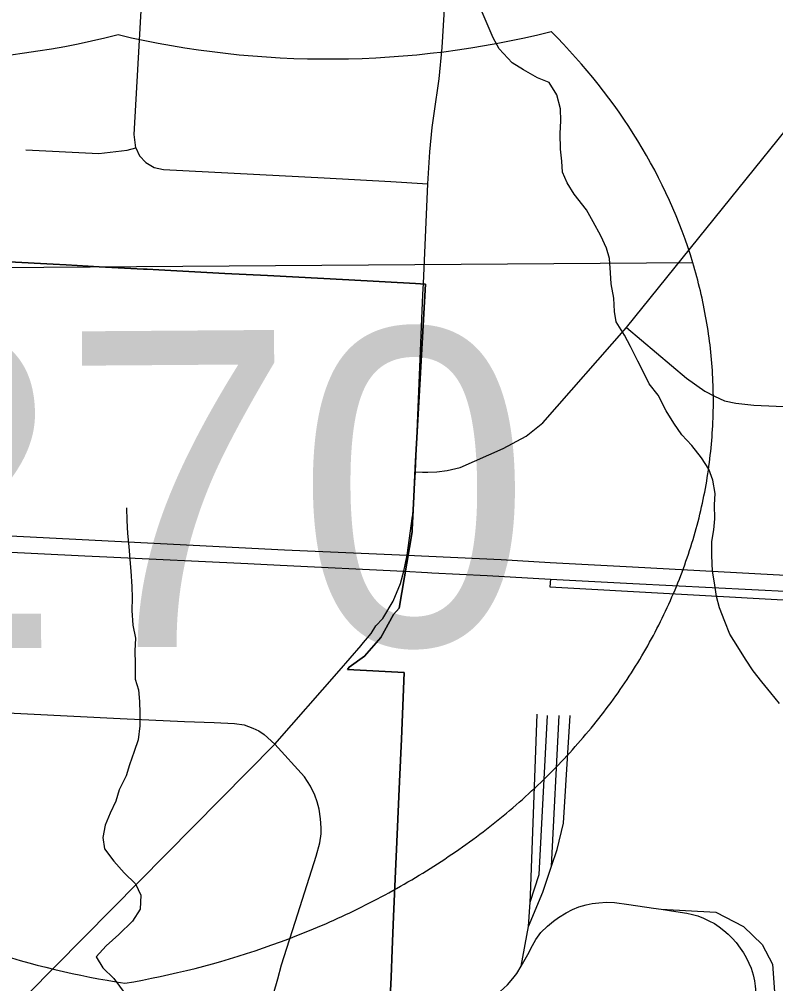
# Model space of a CAD drawing. Extents: x 114604 to 551442, y 316898 to 567001.
# Drawn here: x 205237 to 208827, y 439239 to 443814 of the extents above; entities that cross this region are included whole.
import ezdxf

# ---------------------------------------------------------------- set-up
doc = ezdxf.new("R2010")
doc.units = 0
for name, color, linetype in [('GE_P_Alignment', 7, 'Continuous'), ('GE_P_Alignment_1000_Bearings', 7, 'Continuous'), ('GE_P_Alignment_100_Cardinal_Points', 7, 'Continuous'), ('GE_P_Alignment_100_Stations', 7, 'Continuous'), ('GE_P_Alignment_500_Cardinal_Points', 7, 'Continuous'), ('GE_P_Alignment_500_Stations', 7, 'Continuous'), ('PM_P_Cells', 7, 'Continuous')]:
    doc.layers.add(name, color=color, linetype=linetype)

msp = doc.modelspace()

# ---------------------------------------------------------------- linework, layer by layer
at = {"layer": 'GE_P_Alignment'}
msp.add_line((208433.7, 442659.7), (202994.7, 442620.4), dxfattribs=at)
msp.add_line((208433.7, 442659.7), (202994.7, 442620.4), dxfattribs=at)
for points in [[(205738.7, 439241.6), (205780.5, 439249), (205822.3, 439256.7), (205864, 439264.9), (205905.6, 439273.5), (205947.2, 439282.6), (205988.6, 439292), (206030, 439301.9), (206071.2, 439312.1), (206112.4, 439322.8), (206153.4, 439333.9), (206194.3, 439345.4), (206235, 439357.4), (206275.6, 439369.7), (206316.1, 439382.5), (206356.4, 439395.6), (206396.5, 439409.2), (206436.4, 439423.2), (206476.2, 439437.6), (206515.8, 439452.4), (206555.2, 439467.6), (206574.8, 439475.4), (206594.3, 439483.2), (206613.8, 439491.2), (206633.3, 439499.2), (206652.7, 439507.4), (206672.1, 439515.6), (206691.3, 439524), (206710.6, 439532.5), (206729.8, 439541), (206748.9, 439549.7), (206767.9, 439558.4), (206786.9, 439567.3), (206805.8, 439576.2), (206824.7, 439585.2), (206843.5, 439594.4), (206862.3, 439603.6), (206880.9, 439613), (206899.5, 439622.4), (206918.1, 439631.9), (206936.6, 439641.5), (206955, 439651.3), (206973.3, 439661.1), (206991.6, 439671), (207009.8, 439681), (207027.9, 439691.1), (207045.9, 439701.3), (207063.9, 439711.6), (207081.8, 439721.9), (207099.6, 439732.4), (207117.4, 439743), (207135, 439753.6), (207152.6, 439764.4), (207170.1, 439775.2), (207187.5, 439786.1), (207204.9, 439797.1), (207222.1, 439808.3), (207239.3, 439819.5), (207256.4, 439830.7), (207273.4, 439842.1), (207290.4, 439853.6), (207307.2, 439865.1), (207324, 439876.8), (207340.6, 439888.5), (207357.2, 439900.3), (207373.7, 439912.2), (207390.1, 439924.2), (207406.4, 439936.2), (207422.6, 439948.4), (207438.7, 439960.6), (207454.8, 439972.9), (207470.7, 439985.3), (207486.5, 439997.8), (207502.3, 440010.4), (207517.9, 440023), (207533.5, 440035.7), (207548.9, 440048.5), (207564.3, 440061.4), (207579.5, 440074.4), (207594.7, 440087.4), (207609.7, 440100.6), (207624.7, 440113.8), (207639.5, 440127), (207654.3, 440140.4), (207668.9, 440153.8), (207683.5, 440167.3), (207697.9, 440180.9), (207712.2, 440194.5), (207726.4, 440208.3), (207740.6, 440222.1), (207754.6, 440235.9), (207768.5, 440249.9), (207782.3, 440263.9), (207795.9, 440278), (207809.5, 440292.1), (207823, 440306.3), (207836.3, 440320.6), (207849.5, 440335), (207862.7, 440349.4), (207875.7, 440363.9), (207888.6, 440378.5), (207901.3, 440393.1), (207914, 440407.8), (207926.5, 440422.5), (207939, 440437.3), (207951.3, 440452.2), (207963.5, 440467.2), (207975.6, 440482.2), (207987.5, 440497.2), (207999.4, 440512.3), (208011.1, 440527.5), (208022.7, 440542.8), (208034.2, 440558.1), (208045.5, 440573.4), (208056.7, 440588.8), (208067.9, 440604.3), (208078.9, 440619.8), (208089.7, 440635.4), (208100.5, 440651), (208111.1, 440666.7), (208121.6, 440682.4), (208131.9, 440698.2), (208142.2, 440714.1), (208152.3, 440730), (208162.3, 440745.9), (208172.2, 440761.9), (208181.9, 440777.9), (208191.5, 440794), (208201, 440810.1), (208210.3, 440826.3), (208219.6, 440842.5), (208228.7, 440858.8), (208237.6, 440875.1), (208246.5, 440891.4), (208255.2, 440907.8), (208263.7, 440924.3), (208272.2, 440940.7), (208280.5, 440957.2), (208288.7, 440973.8), (208296.7, 440990.4), (208304.6, 441007), (208312.4, 441023.7), (208320.1, 441040.4), (208327.6, 441057.1), (208335, 441073.9), (208342.2, 441090.7), (208349.3, 441107.5), (208356.3, 441124.4), (208363.1, 441141.3), (208369.9, 441158.2), (208376.4, 441175.2), (208382.9, 441192.2), (208389.2, 441209.2), (208395.4, 441226.2), (208401.4, 441243.3), (208407.3, 441260.4), (208413.1, 441277.5), (208418.7, 441294.7), (208424.2, 441311.8), (208429.5, 441329), (208434.8, 441346.2), (208439.8, 441363.5), (208444.8, 441380.7), (208449.6, 441398), (208454.3, 441415.3), (208458.8, 441432.6), (208463.2, 441449.9), (208467.5, 441467.3), (208471.6, 441484.6), (208475.6, 441502), (208479.4, 441519.4), (208483.1, 441536.8), (208486.7, 441554.2), (208490.1, 441571.6), (208493.4, 441589.1), (208496.6, 441606.5), (208499.6, 441624), (208502.5, 441641.4), (208505.2, 441658.9), (208507.8, 441676.4), (208510.3, 441693.9), (208512.7, 441711.4), (208514.9, 441728.9), (208516.9, 441746.4), (208518.8, 441763.9), (208520.6, 441781.4), (208522.3, 441798.9), (208523.8, 441816.4), (208525.2, 441833.9), (208526.4, 441851.4), (208527.5, 441868.9), (208528.5, 441886.4), (208529.3, 441903.9), (208530, 441921.4), (208530.5, 441938.9), (208530.9, 441956.4), (208531.2, 441973.9), (208531.4, 441991.4), (208531.4, 442008.8), (208531.2, 442026.3), (208531, 442043.7), (208530.6, 442061.2), (208530.1, 442078.6), (208529.4, 442096), (208528.6, 442113.4), (208527.7, 442130.8), (208526.6, 442148.2), (208525.4, 442165.6), (208524.1, 442182.9), (208522.6, 442200.2), (208521, 442217.6), (208519.3, 442234.9), (208517.4, 442252.1), (208515.4, 442269.4), (208513.3, 442286.6), (208511, 442303.9), (208508.6, 442321.1), (208506.1, 442338.2), (208503.4, 442355.4), (208500.6, 442372.5), (208497.7, 442389.7), (208494.7, 442406.7), (208491.5, 442423.8), (208488.2, 442440.8), (208484.8, 442457.9), (208481.2, 442474.8), (208477.5, 442491.8), (208473.7, 442508.7), (208469.7, 442525.6), (208465.7, 442542.5), (208461.5, 442559.3), (208457.1, 442576.1), (208452.7, 442592.9), (208448.1, 442609.7), (208443.4, 442626.4), (208438.6, 442643), (208433.7, 442659.7)], [(205200, 439362), (205240.7, 439350.2), (205281.7, 439338.9), (205322.7, 439327.9), (205363.9, 439317.4), (205405.2, 439307.3), (205446.5, 439297.6), (205488, 439288.4), (205529.6, 439279.6), (205571.3, 439271.1), (205613, 439263.1), (205654.9, 439255.5), (205696.7, 439248.4), (205738.7, 439241.6)]]:
    msp.add_lwpolyline(points, dxfattribs=at)
for centre, ratio, start_param, end_param in [((204659.5, 446424), 0.800001, 4.415841, 5.008936), ((206714.2, 446438.8), 0.800001, 4.415841, 5.008936), ((205015.7, 441992.2), 0.8, 0.230566, 0.669003)]:
    msp.add_ellipse(centre, major_axis=(3515.7, 25.4), ratio=ratio, start_param=start_param, end_param=end_param, dxfattribs=at)
at = {"layer": 'GE_P_Alignment_1000_Bearings'}
for p, q in [((207763.7, 439796.7), (207799.7, 440511.5)), ((207654.1, 439510.4), (207661.4, 439626.2)), ((207619.9, 439322.4), (207654.1, 439510.4))]:
    msp.add_line(p, q, dxfattribs=at)
for points in [[(207661.4, 439626.2), (207663.5, 439659.8), (207695.5, 440517.7)], [(207661.4, 439626.2), (207704.4, 439757.3), (207744.1, 440511.1)], [(207763.7, 439796.7), (207790.4, 439876), (207820.7, 440001.2), (207851.8, 440511.9)], [(207654.1, 439510.4), (207722.4, 439674.1), (207763.7, 439796.7)], [(207619.9, 439322.4), (207650.1, 439377.9), (207672.7, 439420.1), (207689, 439448.5), (207713.2, 439481.9), (207744.6, 439513), (207772.2, 439536.1), (207795.8, 439553.2), (207832.7, 439575.4), (207863.2, 439591.6), (207892.7, 439603.9), (207927.7, 439614.2), (207956.7, 439620.3), (207987.8, 439623.3), (208024.1, 439625.9), (208062.7, 439624.1), (208130.2, 439615.1), (208246.6, 439597.7), (208283.2, 439592.6)], [(208283.2, 439592.6), (208353.8, 439582.7), (208405.1, 439574.4), (208432.2, 439568.4), (208457.5, 439560.8), (208483.8, 439550.5), (208509.6, 439538.1), (208536.2, 439524.3), (208558.2, 439509.6), (208581.2, 439492.2), (208601.4, 439473.9), (208620.4, 439455.7), (208639, 439434.5), (208659.3, 439408.3), (208674.9, 439386.4), (208687.7, 439363.6), (208700.2, 439337.1), (208710.4, 439312.8), (208719.7, 439281.2), (208726.6, 439253.2), (208730.4, 439227.7), (208733.4, 439196.9), (208731.1, 439086.4), (208715.2, 438688.4)], [(208283.2, 439592.6), (208542.6, 439579.3), (208675, 439510.8), (208762.5, 439424.7), (208811.7, 439331.3), (208827.2, 439112.6), (208824.9, 438949.4)], [(206962.7, 439077.4), (207054.3, 439084.8), (207185.3, 439095.6), (207246.2, 439100.4), (207289.2, 439104.6), (207321.8, 439110.5), (207352.7, 439117.4), (207387.3, 439127.4), (207420.2, 439139.8), (207451.2, 439155.2), (207488.9, 439178.3), (207519.6, 439202), (207553.9, 439234.1), (207579.4, 439263.4), (207598.3, 439288), (207619.9, 439322.4)]]:
    msp.add_lwpolyline(points, dxfattribs=at)
at = {"layer": 'GE_P_Alignment_100_Cardinal_Points'}
for p, q in [((207118.2, 441667.8), (207153, 442508.4)), ((207104.5, 441461.9), (207118.2, 441667.8))]:
    msp.add_line(p, q, dxfattribs=at)
for points in [[(207153, 442508.4), (207155.2, 442561), (207176.9, 443033.8), (207185.4, 443184.9), (207196.7, 443301.3), (207206.3, 443366.9), (207230.6, 443532.5), (207244.3, 443681), (207264.1, 444021.4)], [(207171.2, 441666.3), (207176.4, 441666.5), (207218.9, 441667.7), (207268.4, 441673.3), (207329.9, 441688.5), (207534.1, 441777.6), (207643.1, 441837.5), (207721.6, 441899.6), (208118.3, 442352.2), (209445.8, 443998.1), (209478.9, 444037.4)], [(205790.3, 443204.4), (205782.7, 443267.6), (205796.7, 443518.7), (205819.9, 443941.8)], [(205267.7, 443195.4), (205614.3, 443177.1), (205748.9, 443193), (205790.3, 443204.4)], [(205790.3, 443204.4), (205808.4, 443166.4), (205837.6, 443135), (205877.5, 443111.7), (205922.3, 443101.5), (206683.4, 443062.5), (207000.9, 443044.6), (207176.9, 443033.8)], [(208118.3, 442352.2), (208403.8, 442112.4), (208490.1, 442049.9), (208537, 442026.2), (208583.9, 442005.1), (208638.2, 441992.8), (208723.9, 441983.8), (209717.8, 441939.6), (210400.8, 441897.9)], [(207118.2, 441667.8), (207150.4, 441665.5), (207171.2, 441666.3)], [(206859.5, 440844.3), (206862.8, 440848.1), (206906.7, 440901.1), (206929.2, 440936.6), (206961.8, 440972.3), (207011.6, 441054.6), (207045.7, 441138.4), (207062.9, 441196.2), (207077.7, 441272.3), (207104.1, 441456.8), (207104.5, 441461.9)], [(206449.9, 440375.8), (206756.1, 440724.2), (206859.5, 440844.3)], [(202412.9, 440660.9), (202744.1, 440648.7), (203353.5, 440613.9), (204218.1, 440571.7), (205054.9, 440530.2), (205715.8, 440497.3), (206020.9, 440482.6), (206161.5, 440478.3), (206259.1, 440473.6), (206304.5, 440467), (206345.7, 440451.3), (206374.8, 440438.7), (206399.5, 440422.1), (206449.9, 440375.8)], [(203551.1, 437477.9), (203600.4, 437526.2), (203674.7, 437600.4), (203893.5, 437818.1), (204225.2, 438145), (204387.5, 438305.5), (204598, 438514.1), (204769.7, 438685.4), (205139.5, 439051.5), (205676.3, 439593.6), (206449.9, 440375.8)], [(206410.9, 438479.4), (206410.2, 438484.8), (206397.1, 438598.4), (206391.2, 438698.7), (206392.3, 438787.9), (206394.7, 438857.9), (206398.9, 438920.9), (206413.9, 439031.3), (206427.3, 439111.2), (206444.2, 439191.3), (206463.5, 439262), (206482.2, 439328.6), (206559.8, 439571.1), (206646.5, 439844.1), (206663.5, 439907.8), (206669.6, 439951), (206669.4, 439979), (206667.4, 440022.1), (206660.6, 440067.6), (206651, 440102.5), (206640.3, 440133.3), (206619.6, 440176.3), (206591.3, 440221), (206449.9, 440375.8)]]:
    msp.add_lwpolyline(points, dxfattribs=at)
at = {"layer": 'GE_P_Alignment_100_Stations'}
for points in [[(205189.3, 442663.1), (205398.2, 442652), (205459.3, 442648.8), (205615.5, 442640.6), (205826.3, 442629.4), (205844, 442628.5), (205898.9, 442625.6), (206213.3, 442609), (206414.5, 442598.4), (206801.1, 442578), (207117.5, 442561.3), (207165.3, 442558.1), (207117.3, 441718.3), (207107.7, 441517.9), (207101.7, 441393.5), (207101.2, 441382.8), (207039.6, 441020.9), (207013.9, 440991.4), (206952.7, 440881.8), (206875.3, 440792.9), (206802.9, 440740.4), (206794.2, 440730.3), (207064.4, 440715.8), (207050.5, 440399.1), (207041.7, 440198.3), (207029.2, 439911.7), (207021.5, 439737.4), (207013.7, 439558.5), (207006.9, 439399.8), (207001.6, 439270), (206994.8, 439107.2)], [(206994.8, 439107.2), (207001.6, 439270), (207006.9, 439399.8), (207013.7, 439558.5), (207021.5, 439737.4), (207029.2, 439911.7), (207041.7, 440198.3), (207050.5, 440399.1), (207064.4, 440715.8), (206794.2, 440730.3), (206802.9, 440740.4), (206875.3, 440792.9), (206952.7, 440881.8), (207013.9, 440991.4), (207039.6, 441020.9), (207101.2, 441382.8), (207101.7, 441393.5), (207107.7, 441517.9), (207117.3, 441718.3), (207165.3, 442558.1), (207117.5, 442561.3), (206801.1, 442578), (206414.5, 442598.4), (206213.3, 442609), (205898.9, 442625.6), (205844, 442628.5), (205826.3, 442629.4), (205615.5, 442640.6), (205459.3, 442648.8), (205398.2, 442652), (205189.3, 442663.1)]]:
    msp.add_lwpolyline(points, dxfattribs=at)
at = {"layer": 'GE_P_Alignment_500_Cardinal_Points'}
msp.add_lwpolyline([(207758.6, 441159.1), (207755.5, 441121.8), (208976.2, 441054.6), (209493.2, 441026.8), (209632, 441012.1), (209714, 440996.9), (209767.7, 440984.7), (209824.6, 440964.8), (209874.5, 440943.4), (209982.6, 440894.9), (210074.3, 440845.1), (210144, 440795.2), (210410.3, 440573.4), (210824, 440229.8)], dxfattribs=at)
at = {"layer": 'GE_P_Alignment_500_Stations'}
for p, q in [((205085.6, 441291.3), (205549, 441269.2)), ((205549, 441269.2), (205652, 441264.2)), ((205652, 441264.2), (206321.3, 441232.2))]:
    msp.add_line(p, q, dxfattribs=at)
for points in [[(203020.9, 441476.8), (203932.4, 441427.8), (205038.8, 441372.1), (206496.2, 441298), (207077.7, 441272.3), (207523.8, 441251), (207756.7, 441237.7), (208147.9, 441217), (210267.3, 441101.8), (211492, 441035.7), (211749.2, 441026.1), (212238.3, 441000.9), (212297.2, 440997.5), (212346.4, 440992.9), (212694.6, 440965.3), (212907.8, 440942.5), (213024.7, 440928.1), (213377.3, 440877.6), (213674.2, 440825.3), (213908.2, 440782.4), (214291.1, 440698.9), (214534.9, 440635.8), (215146.8, 440478.4)], [(206321.3, 441232.2), (206475.7, 441224.8), (207062.9, 441196.2), (207174.7, 441190.2), (207195.2, 441189.1)], [(207195.2, 441189.1), (207457, 441175.2), (207758.6, 441159.1)], [(207758.6, 441159.1), (208149.8, 441138.5), (210220.5, 441034)]]:
    msp.add_lwpolyline(points, dxfattribs=at)
at = {"layer": 'PM_P_Cells'}
for points in [[(208845.6, 440568.5), (208803.7, 440618.7), (208761.7, 440670.9), (208719.8, 440723.1), (208683.9, 440779.3), (208648, 440837.5), (208610, 440897.8), (208586.1, 440957.9), (208560.2, 441022.2), (208546.3, 441076.3), (208536.4, 441140.5), (208526.5, 441196.6), (208524.6, 441270.8), (208524.8, 441337), (208532.9, 441393.1), (208539, 441445.2), (208537.1, 441511.4), (208539.2, 441565.5), (208529.3, 441627.7), (208509.4, 441679.9), (208475.4, 441734.1), (208429.5, 441792.3), (208381.6, 441842.5), (208343.7, 441898.7), (208307.7, 441957), (208269.8, 442031.2), (208225.9, 442085.4), (208202, 442137.6), (208172.1, 442191.8), (208138.2, 442262.1), (208110.3, 442316.2), (208070.3, 442378.5), (208062.4, 442428.6), (208058.5, 442490.8), (208046.7, 442559), (208042.7, 442611.1), (208038.9, 442679.3), (208024.9, 442729.4), (207997, 442787.6), (207961.1, 442853.9), (207929.2, 442910.1), (207871.3, 442984.4), (207837.4, 443038.6), (207815.5, 443088.7), (207811.5, 443140.9), (207805.6, 443199), (207803.8, 443273.2), (207807.9, 443333.3), (207806, 443389.5), (207788.1, 443455.7), (207752.2, 443513.9), (207696.2, 443536.1), (207630.2, 443574.3), (207576.2, 443608.5), (207514.3, 443674.8), (207486.4, 443727), (207434.6, 443847.4)], [(205745.8, 441496.7), (205747.4, 441436.5), (205751.1, 441374.3), (205756.7, 441314.1), (205762.3, 441251.8), (205766, 441195.6), (205771.5, 441123.4), (205773.2, 441069.2), (205770.8, 441009.1), (205776.4, 440940.8), (205788, 440878.5), (205785.7, 440818.4), (205787.3, 440756.2), (205786.8, 440684), (205802.5, 440633.7), (205808.2, 440577.5), (205809.8, 440523.3), (205809.5, 440463.2), (205801.1, 440397), (205782.7, 440341), (205760.3, 440277), (205744, 440225), (205711.5, 440159), (205695.2, 440105), (205668.8, 440049), (205644.4, 439991), (205634.1, 439932.9), (205641.8, 439878.7), (205685.4, 439820.2), (205735.1, 439765.7), (205788.8, 439713.1), (205814.5, 439658.8), (205810.1, 439592.6), (205773.7, 439536.7), (205709.3, 439473), (205648.9, 439419.3), (205602.6, 439367.5), (205634.3, 439315.1), (205686, 439264.6), (205739.6, 439191.9)]]:
    msp.add_lwpolyline(points, dxfattribs=at)

# ---------------------------------------------------------------- texts
at = {"layer": 'GE_P_Alignment'}
msp.add_text('270', height=1500.04, rotation=0.4135, dxfattribs=at).set_placement((204326.6, 440825.3))

doc.saveas('drawing.dxf')
